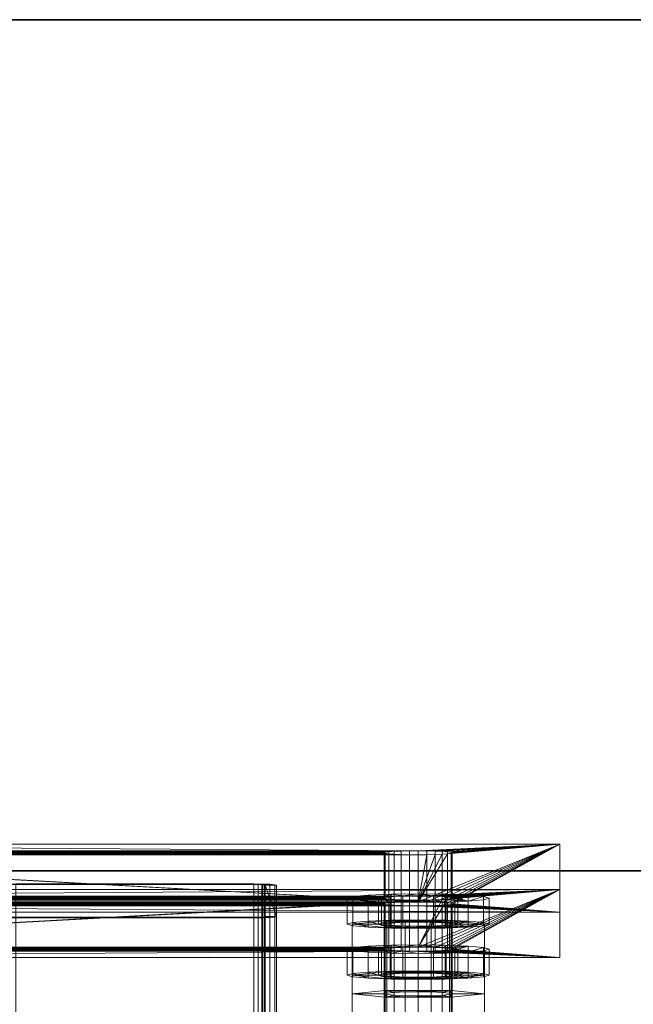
# Model space of a CAD drawing. Extents: x -0.3 to 41.3, y 0 to 17.8.
# Tile 414 of 625: x 22.405 to 22.513, y 11.444 to 11.617. Entities that reach past the tile are written whole.
import ezdxf

# ---------------------------------------------------------------- set-up
doc = ezdxf.new("R2010")
doc.units = 0
doc.header["$MEASUREMENT"] = 0
for name, color, linetype, lineweight in [('ANILHAS', 135, 'Continuous', 0), ('PLACAS_DE_BASE', 144, 'Continuous', 0), ('PORCAS', 157, 'Continuous', 0), ('VIGA_METALICA', 106, 'Continuous', 0)]:
    doc.layers.add(name, color=color, linetype=linetype, lineweight=lineweight)
doc.layers.add('V105', color=7, linetype='Continuous')
doc.layers.add('V206', color=7, linetype='Continuous')

msp = doc.modelspace()

# ---------------------------------------------------------------- linework, layer by layer
at = {"layer": 'V105', "color": 252, "true_color": 0x838383}
for points, invisible_edges in [([(24.7914, 11.61714, 196.55001), (19.03717, 11.61714, 196.55001), (19.03717, 11.46714, 196.55001)], 12), ([(24.7914, 11.61714, 196.00001), (19.03717, 11.61714, 196.00001), (19.03717, 11.46714, 196.00001)], 12), ([(24.7914, 11.61714, 196.55001), (19.03717, 11.46714, 196.55001), (24.7914, 11.46714, 196.55001)], 9), ([(24.7914, 11.61714, 196.00001), (19.03717, 11.46714, 196.00001), (24.7914, 11.46714, 196.00001)], 9)]:
    msp.add_3dface(points, dxfattribs=dict(at, invisible_edges=invisible_edges))
for points in [[(24.7914, 11.61714, 196.55001), (19.03717, 11.61714, 196.55001), (19.03717, 11.61714, 196.00001), (24.7914, 11.61714, 196.00001)], [(19.03717, 11.46714, 196.55001), (24.7914, 11.46714, 196.55001), (24.7914, 11.46714, 196.00001), (19.03717, 11.46714, 196.00001)]]:
    msp.add_3dface(points, dxfattribs=at)
at = {"layer": 'V206', "color": 252, "true_color": 0x838383}
for points, invisible_edges in [([(24.7914, 11.61714, 199.8), (19.03717, 11.61714, 199.8), (19.03717, 11.46714, 199.8)], 12), ([(24.7914, 11.61714, 199.1), (19.03717, 11.61714, 199.1), (19.03717, 11.46714, 199.1)], 12), ([(24.7914, 11.61714, 199.8), (19.03717, 11.46714, 199.8), (24.7914, 11.46714, 199.8)], 9), ([(24.7914, 11.61714, 199.1), (19.03717, 11.46714, 199.1), (24.7914, 11.46714, 199.1)], 9)]:
    msp.add_3dface(points, dxfattribs=dict(at, invisible_edges=invisible_edges))
for points in [[(24.7914, 11.61714, 199.8), (19.03717, 11.61714, 199.8), (19.03717, 11.61714, 199.1), (24.7914, 11.61714, 199.1)], [(19.03717, 11.46714, 199.8), (24.7914, 11.46714, 199.8), (24.7914, 11.46714, 199.1), (19.03717, 11.46714, 199.1)]]:
    msp.add_3dface(points, dxfattribs=at)

# ---------------------------------------------------------------- meshes
at = {"layer": 'ANILHAS'}
mesh = msp.add_polyface(dxfattribs=at)
corners = [(22.46295, 11.45772, 199.43282), (22.46295, 11.46232, 199.43254), (22.4639, 11.45744, 199.42804), (22.4639, 11.45801, 199.43759), (22.4639, 11.46203, 199.42777), (22.4639, 11.4626, 199.43731), (22.46661, 11.45719, 199.42399), (22.46661, 11.45825, 199.44164), (22.46661, 11.46179, 199.42372), (22.46661, 11.46285, 199.44136), (22.46845, 11.45772, 199.43282), (22.46845, 11.46232, 199.43254), (22.46898, 11.45756, 199.43014), (22.46898, 11.45789, 199.43549), (22.46898, 11.46216, 199.42986), (22.46898, 11.46248, 199.43522), (22.4705, 11.45743, 199.42787), (22.4705, 11.45802, 199.43776), (22.4705, 11.46202, 199.4276), (22.4705, 11.46261, 199.43748), (22.47067, 11.45703, 199.42129), (22.47067, 11.45842, 199.44435), (22.47067, 11.46162, 199.42101), (22.47067, 11.46301, 199.44407), (22.47277, 11.45734, 199.42636), (22.47277, 11.45811, 199.43927), (22.47277, 11.46193, 199.42608), (22.47277, 11.4627, 199.439), (22.47545, 11.45697, 199.42034), (22.47545, 11.4573, 199.42583), (22.47545, 11.45814, 199.4398), (22.47545, 11.45847, 199.44529), (22.47545, 11.46157, 199.42006), (22.47545, 11.4619, 199.42555), (22.47545, 11.46274, 199.43953), (22.47545, 11.46307, 199.44502), (22.47813, 11.45734, 199.42636), (22.47813, 11.45811, 199.43927), (22.47813, 11.46193, 199.42608), (22.47813, 11.4627, 199.439), (22.48023, 11.45703, 199.42129), (22.48023, 11.45842, 199.44435), (22.48023, 11.46162, 199.42101), (22.48023, 11.46301, 199.44407), (22.4804, 11.45743, 199.42787), (22.4804, 11.45802, 199.43776), (22.4804, 11.46202, 199.4276), (22.4804, 11.46261, 199.43748), (22.48192, 11.45756, 199.43014), (22.48192, 11.45789, 199.43549), (22.48192, 11.46216, 199.42986), (22.48192, 11.46248, 199.43522), (22.48245, 11.45772, 199.43282), (22.48245, 11.46232, 199.43254), (22.48429, 11.45719, 199.42399), (22.48429, 11.45825, 199.44164), (22.48429, 11.46179, 199.42372), (22.48429, 11.46285, 199.44136), (22.487, 11.45744, 199.42804), (22.487, 11.45801, 199.43759), (22.487, 11.46203, 199.42777), (22.487, 11.4626, 199.43731), (22.48795, 11.45772, 199.43282), (22.48795, 11.46232, 199.43254)]
mesh.append_faces([[corners[k] for k in face] for face in [(63, 61, 59, 62), (61, 57, 55, 59), (57, 43, 41, 55), (43, 35, 31, 41), (35, 23, 21, 31), (23, 9, 7, 21), (9, 5, 3, 7), (5, 1, 0, 3), (1, 4, 2, 0), (4, 8, 6, 2), (8, 22, 20, 6), (22, 32, 28, 20), (32, 42, 40, 28), (42, 56, 54, 40), (56, 60, 58, 54), (60, 63, 62, 58), (53, 50, 48, 52), (50, 46, 44, 48), (46, 38, 36, 44), (38, 33, 29, 36), (33, 26, 24, 29), (26, 18, 16, 24), (18, 14, 12, 16), (14, 11, 10, 12), (11, 15, 13, 10), (15, 19, 17, 13), (19, 27, 25, 17), (27, 34, 30, 25), (34, 39, 37, 30), (39, 47, 45, 37), (47, 51, 49, 45), (51, 53, 52, 49)]])
mesh.append_faces([[corners[k] for k in face] for face in [(5, 4, 1), (60, 61, 63), (2, 3, 0), (59, 58, 62)]], dxfattribs={"vtx0": -1})
mesh.append_faces([[corners[k] for k in face] for face in [(23, 11, 9), (11, 23, 15), (15, 23, 19), (19, 23, 27), (27, 35, 34), (34, 35, 39), (39, 43, 47), (47, 57, 51), (51, 57, 53), (4, 5, 8), (8, 9, 22), (22, 26, 32), (32, 33, 42), (42, 46, 56), (56, 61, 60), (3, 6, 7), (10, 20, 12), (12, 20, 16), (16, 20, 24), (24, 28, 29), (29, 40, 36), (36, 40, 44), (44, 54, 48), (48, 54, 52), (55, 54, 59), (21, 25, 31), (31, 37, 41), (41, 45, 55)]], dxfattribs={"vtx0": -1, "vtx1": -1})
mesh.append_faces([[corners[k] for k in face] for face in [(22, 9, 11), (56, 53, 57), (7, 20, 10), (52, 54, 55)]], dxfattribs={"vtx0": -1, "vtx1": -1, "vtx2": -1})
mesh.append_faces([[corners[k] for k in face] for face in [(27, 23, 35), (39, 35, 43), (47, 43, 57), (8, 5, 9), (22, 11, 14), (22, 14, 18), (22, 18, 26), (32, 26, 33), (42, 33, 38), (42, 38, 46), (56, 46, 50), (56, 50, 53), (56, 57, 61), (3, 2, 6), (7, 6, 20), (24, 20, 28), (29, 28, 40), (44, 40, 54), (59, 54, 58), (10, 21, 7), (21, 10, 13), (21, 13, 17), (21, 17, 25), (31, 25, 30), (31, 30, 37), (41, 37, 45), (55, 45, 49), (55, 49, 52)]], dxfattribs={"vtx0": -1, "vtx2": -1})
mesh = msp.add_polyface(dxfattribs=at)
corners = [(22.46295, 11.44873, 199.28309), (22.46295, 11.45332, 199.28281), (22.4639, 11.44844, 199.27831), (22.4639, 11.44901, 199.28786), (22.4639, 11.45303, 199.27804), (22.4639, 11.45361, 199.28758), (22.46661, 11.4482, 199.27426), (22.46661, 11.44926, 199.29191), (22.46661, 11.45279, 199.27399), (22.46661, 11.45385, 199.29163), (22.46845, 11.44873, 199.28309), (22.46845, 11.45332, 199.28281), (22.46898, 11.44857, 199.28041), (22.46898, 11.44889, 199.28576), (22.46898, 11.45316, 199.28013), (22.46898, 11.45348, 199.28549), (22.4705, 11.44843, 199.27814), (22.4705, 11.44902, 199.28803), (22.4705, 11.45302, 199.27787), (22.4705, 11.45362, 199.28775), (22.47067, 11.44804, 199.27156), (22.47067, 11.44942, 199.29462), (22.47067, 11.45263, 199.27128), (22.47067, 11.45401, 199.29434), (22.47277, 11.44834, 199.27663), (22.47277, 11.44912, 199.28954), (22.47277, 11.45293, 199.27635), (22.47277, 11.45371, 199.28927), (22.47545, 11.44798, 199.27061), (22.47545, 11.44831, 199.2761), (22.47545, 11.44915, 199.29007), (22.47545, 11.44948, 199.29556), (22.47545, 11.45257, 199.27033), (22.47545, 11.4529, 199.27582), (22.47545, 11.45374, 199.2898), (22.47545, 11.45407, 199.29529), (22.47813, 11.44834, 199.27663), (22.47813, 11.44912, 199.28954), (22.47813, 11.45293, 199.27635), (22.47813, 11.45371, 199.28927), (22.48023, 11.44804, 199.27156), (22.48023, 11.44942, 199.29462), (22.48023, 11.45263, 199.27128), (22.48023, 11.45401, 199.29434), (22.4804, 11.44843, 199.27814), (22.4804, 11.44902, 199.28803), (22.4804, 11.45302, 199.27787), (22.4804, 11.45362, 199.28775), (22.48192, 11.44857, 199.28041), (22.48192, 11.44889, 199.28576), (22.48192, 11.45316, 199.28013), (22.48192, 11.45348, 199.28549), (22.48245, 11.44873, 199.28309), (22.48245, 11.45332, 199.28281), (22.48429, 11.4482, 199.27426), (22.48429, 11.44926, 199.29191), (22.48429, 11.45279, 199.27399), (22.48429, 11.45385, 199.29163), (22.487, 11.44844, 199.27831), (22.487, 11.44901, 199.28786), (22.487, 11.45303, 199.27804), (22.487, 11.45361, 199.28758), (22.48795, 11.44873, 199.28309), (22.48795, 11.45332, 199.28281)]
mesh.append_faces([[corners[k] for k in face] for face in [(63, 61, 59, 62), (61, 57, 55, 59), (57, 43, 41, 55), (43, 35, 31, 41), (35, 23, 21, 31), (23, 9, 7, 21), (9, 5, 3, 7), (5, 1, 0, 3), (1, 4, 2, 0), (4, 8, 6, 2), (8, 22, 20, 6), (22, 32, 28, 20), (32, 42, 40, 28), (42, 56, 54, 40), (56, 60, 58, 54), (60, 63, 62, 58), (53, 50, 48, 52), (50, 46, 44, 48), (46, 38, 36, 44), (38, 33, 29, 36), (33, 26, 24, 29), (26, 18, 16, 24), (18, 14, 12, 16), (14, 11, 10, 12), (11, 15, 13, 10), (15, 19, 17, 13), (19, 27, 25, 17), (27, 34, 30, 25), (34, 39, 37, 30), (39, 47, 45, 37), (47, 51, 49, 45), (51, 53, 52, 49)]])
mesh.append_faces([[corners[k] for k in face] for face in [(5, 4, 1), (60, 61, 63), (2, 3, 0), (59, 58, 62)]], dxfattribs={"vtx0": -1})
mesh.append_faces([[corners[k] for k in face] for face in [(23, 11, 9), (11, 23, 15), (15, 23, 19), (19, 23, 27), (27, 35, 34), (34, 35, 39), (39, 43, 47), (47, 57, 51), (51, 57, 53), (4, 5, 8), (8, 9, 22), (22, 26, 32), (32, 33, 42), (42, 46, 56), (56, 61, 60), (3, 6, 7), (10, 20, 12), (12, 20, 16), (16, 20, 24), (24, 28, 29), (29, 40, 36), (36, 40, 44), (44, 54, 48), (48, 54, 52), (55, 54, 59), (21, 25, 31), (31, 37, 41), (41, 45, 55)]], dxfattribs={"vtx0": -1, "vtx1": -1})
mesh.append_faces([[corners[k] for k in face] for face in [(22, 9, 11), (56, 53, 57), (7, 20, 10), (52, 54, 55)]], dxfattribs={"vtx0": -1, "vtx1": -1, "vtx2": -1})
mesh.append_faces([[corners[k] for k in face] for face in [(27, 23, 35), (39, 35, 43), (47, 43, 57), (8, 5, 9), (22, 11, 14), (22, 14, 18), (22, 18, 26), (32, 26, 33), (42, 33, 38), (42, 38, 46), (56, 46, 50), (56, 50, 53), (56, 57, 61), (3, 2, 6), (7, 6, 20), (24, 20, 28), (29, 28, 40), (44, 40, 54), (59, 54, 58), (10, 21, 7), (21, 10, 13), (21, 13, 17), (21, 17, 25), (31, 25, 30), (31, 30, 37), (41, 37, 45), (55, 45, 49), (55, 49, 52)]], dxfattribs={"vtx0": -1, "vtx2": -1})
at = {"layer": 'PLACAS_DE_BASE'}
mesh = msp.add_polyface(dxfattribs=at)
corners = [(22.30045, 11.45981, 199.25738), (22.32545, 11.46095, 199.27635), (22.50045, 11.45981, 199.25738), (22.32545, 11.46167, 199.28832), (22.32121, 11.47005, 199.42783), (22.47545, 11.46167, 199.28832), (22.32245, 11.46999, 199.42688), (22.3239, 11.46995, 199.42628), (22.32545, 11.46994, 199.42608), (22.32545, 11.47066, 199.43805), (22.30045, 11.4718, 199.45702), (22.47545, 11.47066, 199.43805), (22.327, 11.46995, 199.42628), (22.47545, 11.46994, 199.42608), (22.47245, 11.47061, 199.43725), (22.32845, 11.47061, 199.43725), (22.327, 11.47065, 199.43785), (22.4739, 11.47065, 199.43785), (22.327, 11.46096, 199.27655), (22.47545, 11.46095, 199.27635), (22.47245, 11.46162, 199.28752), (22.32845, 11.46162, 199.28752), (22.327, 11.46165, 199.28812), (22.4739, 11.46165, 199.28812), (22.32545, 11.45296, 199.27683), (22.30045, 11.45182, 199.25786), (22.47545, 11.45296, 199.27683), (22.32545, 11.46196, 199.42656), (22.32545, 11.45368, 199.2888), (22.47545, 11.46196, 199.42656), (22.30045, 11.46382, 199.4575), (22.32545, 11.46268, 199.43853), (22.50045, 11.46382, 199.4575), (22.4739, 11.46197, 199.42676), (22.327, 11.46197, 199.42676), (22.327, 11.46266, 199.43833), (22.47545, 11.46268, 199.43853), (22.4739, 11.45297, 199.27703), (22.327, 11.45297, 199.27703), (22.327, 11.45367, 199.2886), (22.47545, 11.45368, 199.2888), (22.33145, 11.46131, 199.28234), (22.33125, 11.46121, 199.28079), (22.33125, 11.45323, 199.28126), (22.33145, 11.45332, 199.28281), (22.33065, 11.46113, 199.27934), (22.33065, 11.45314, 199.27982), (22.32969, 11.46105, 199.2781), (22.32969, 11.45307, 199.27858), (22.32845, 11.46099, 199.27715), (22.32845, 11.45301, 199.27763), (22.32845, 11.45363, 199.288), (22.32969, 11.46156, 199.28657), (22.32969, 11.45357, 199.28705), (22.33065, 11.46149, 199.28533), (22.33065, 11.4535, 199.28581), (22.33125, 11.4614, 199.28389), (22.33125, 11.45341, 199.28437), (22.33145, 11.4703, 199.43207), (22.33125, 11.47021, 199.43051), (22.33125, 11.46222, 199.43099), (22.33145, 11.46232, 199.43254), (22.33065, 11.47012, 199.42907), (22.33065, 11.46214, 199.42955), (22.32969, 11.47005, 199.42783), (22.32969, 11.46206, 199.42831), (22.32845, 11.46999, 199.42688), (22.32845, 11.462, 199.42736), (22.32845, 11.46263, 199.43773), (22.32969, 11.47056, 199.4363), (22.32969, 11.46257, 199.43678), (22.33065, 11.47048, 199.43506), (22.33065, 11.4625, 199.43554), (22.33125, 11.4704, 199.43362), (22.33125, 11.46241, 199.4341)]
mesh.append_faces([[corners[k] for k in face] for face in [(41, 42, 43, 44), (42, 45, 46, 43), (45, 47, 48, 46), (47, 49, 50, 48), (49, 18, 38, 50), (22, 21, 51, 39), (21, 52, 53, 51), (52, 54, 55, 53), (54, 56, 57, 55), (56, 41, 44, 57), (58, 59, 60, 61), (59, 62, 63, 60), (62, 64, 65, 63), (64, 66, 67, 65), (66, 12, 34, 67), (16, 15, 68, 35), (15, 69, 70, 68), (69, 71, 72, 70), (71, 73, 74, 72), (73, 58, 61, 74)]])
mesh.append_faces([[corners[k] for k in face] for face in [(0, 1, 2), (12, 13, 8), (18, 19, 1), (30, 31, 32), (27, 33, 34), (35, 36, 31), (24, 37, 38), (39, 40, 28)]], dxfattribs={"vtx0": -1, "vtx1": -1})
mesh.append_faces([[corners[k] for k in face] for face in [(3, 4, 5), (9, 10, 11), (24, 25, 26), (27, 28, 29)]], dxfattribs={"vtx0": -1, "vtx1": -1, "vtx2": -1})
mesh.append_faces([[corners[k] for k in face] for face in [(5, 4, 6), (5, 6, 7), (5, 7, 8), (14, 15, 16), (17, 16, 9), (20, 21, 22), (23, 22, 3)]], dxfattribs={"vtx0": -1, "vtx2": -1})
mesh = msp.add_polyface(dxfattribs=at)
corners = [(22.47245, 11.46999, 199.42688), (22.32969, 11.47005, 199.42783), (22.47121, 11.47005, 199.42783), (22.33065, 11.47012, 199.42907), (22.47025, 11.47012, 199.42907), (22.33125, 11.47021, 199.43051), (22.46965, 11.47021, 199.43051), (22.33145, 11.4703, 199.43207), (22.46945, 11.4703, 199.43207), (22.33125, 11.4704, 199.43362), (22.46965, 11.4704, 199.43362), (22.33065, 11.47048, 199.43506), (22.47025, 11.47048, 199.43506), (22.32969, 11.47056, 199.4363), (22.47121, 11.47056, 199.4363), (22.32845, 11.47061, 199.43725), (22.47245, 11.47061, 199.43725), (22.327, 11.47065, 199.43785), (22.4739, 11.47065, 199.43785), (22.32545, 11.47066, 199.43805), (22.47545, 11.47066, 199.43805), (22.47245, 11.46099, 199.27715), (22.32969, 11.46105, 199.2781), (22.47121, 11.46105, 199.2781), (22.33065, 11.46113, 199.27934), (22.47025, 11.46113, 199.27934), (22.33125, 11.46121, 199.28079), (22.46965, 11.46121, 199.28079), (22.33145, 11.46131, 199.28234), (22.46945, 11.46131, 199.28234), (22.33125, 11.4614, 199.28389), (22.46965, 11.4614, 199.28389), (22.33065, 11.46149, 199.28533), (22.47025, 11.46149, 199.28533), (22.32969, 11.46156, 199.28657), (22.47121, 11.46156, 199.28657), (22.32845, 11.46162, 199.28752), (22.47245, 11.46162, 199.28752), (22.327, 11.46165, 199.28812), (22.4739, 11.46165, 199.28812), (22.32545, 11.46167, 199.28832), (22.47545, 11.46167, 199.28832), (22.327, 11.46197, 199.42676), (22.4739, 11.46197, 199.42676), (22.47245, 11.462, 199.42736), (22.32845, 11.462, 199.42736), (22.47121, 11.46206, 199.42831), (22.32969, 11.46206, 199.42831), (22.47025, 11.46214, 199.42955), (22.33065, 11.46214, 199.42955), (22.46965, 11.46222, 199.43099), (22.33125, 11.46222, 199.43099), (22.46945, 11.46232, 199.43254), (22.33145, 11.46232, 199.43254), (22.46965, 11.46241, 199.4341), (22.33125, 11.46241, 199.4341), (22.47025, 11.4625, 199.43554), (22.33065, 11.4625, 199.43554), (22.47121, 11.46257, 199.43678), (22.32969, 11.46257, 199.43678), (22.47245, 11.46263, 199.43773), (22.327, 11.45297, 199.27703), (22.4739, 11.45297, 199.27703), (22.47245, 11.45301, 199.27763), (22.32845, 11.45301, 199.27763), (22.47121, 11.45307, 199.27858), (22.32969, 11.45307, 199.27858), (22.47025, 11.45314, 199.27982), (22.33065, 11.45314, 199.27982), (22.46965, 11.45323, 199.28126), (22.33125, 11.45323, 199.28126), (22.46945, 11.45332, 199.28281), (22.33145, 11.45332, 199.28281), (22.46965, 11.45341, 199.28437), (22.33125, 11.45341, 199.28437), (22.47025, 11.4535, 199.28581), (22.33065, 11.4535, 199.28581), (22.47121, 11.45357, 199.28705), (22.32969, 11.45357, 199.28705), (22.47245, 11.45363, 199.288), (22.50045, 11.4718, 199.45702), (22.30045, 11.4718, 199.45702), (22.30045, 11.46382, 199.4575), (22.50045, 11.46382, 199.4575)]
mesh.append_faces([[corners[k] for k in face] for face in [(80, 81, 82, 83)]])
mesh.append_faces([[corners[k] for k in face] for face in [(0, 1, 2), (2, 3, 4), (4, 5, 6), (6, 7, 8), (8, 9, 10), (10, 11, 12), (12, 13, 14), (14, 15, 16), (16, 17, 18), (18, 19, 20), (21, 22, 23), (23, 24, 25), (25, 26, 27), (27, 28, 29), (29, 30, 31), (31, 32, 33), (33, 34, 35), (35, 36, 37), (37, 38, 39), (39, 40, 41)]], dxfattribs={"vtx0": -1, "vtx1": -1})
mesh.append_faces([[corners[k] for k in face] for face in [(42, 43, 44), (45, 44, 46), (47, 46, 48), (49, 48, 50), (51, 50, 52), (53, 52, 54), (55, 54, 56), (57, 56, 58), (59, 58, 60), (61, 62, 63), (64, 63, 65), (66, 65, 67), (68, 67, 69), (70, 69, 71), (72, 71, 73), (74, 73, 75), (76, 75, 77), (78, 77, 79)]], dxfattribs={"vtx0": -1, "vtx2": -1})
mesh = msp.add_polyface(dxfattribs=at)
corners = [(22.47545, 11.46095, 199.27635), (22.50045, 11.45981, 199.25738), (22.32545, 11.46095, 199.27635), (22.47545, 11.46994, 199.42608), (22.47545, 11.46167, 199.28832), (22.32545, 11.46994, 199.42608), (22.50045, 11.4718, 199.45702), (22.47545, 11.47066, 199.43805), (22.30045, 11.4718, 199.45702), (22.327, 11.46995, 199.42628), (22.4739, 11.46995, 199.42628), (22.32845, 11.46999, 199.42688), (22.47245, 11.46999, 199.42688), (22.327, 11.46096, 199.27655), (22.4739, 11.46096, 199.27655), (22.32845, 11.46099, 199.27715), (22.47245, 11.46099, 199.27715), (22.50045, 11.45182, 199.25786), (22.47545, 11.45296, 199.27683), (22.30045, 11.45182, 199.25786), (22.47545, 11.45368, 199.2888), (22.47969, 11.46206, 199.42831), (22.32545, 11.45368, 199.2888), (22.47845, 11.462, 199.42736), (22.477, 11.46197, 199.42676), (22.47545, 11.46196, 199.42656), (22.47545, 11.46268, 199.43853), (22.50045, 11.46382, 199.4575), (22.32545, 11.46268, 199.43853), (22.4739, 11.46197, 199.42676), (22.32545, 11.46196, 199.42656), (22.32845, 11.46263, 199.43773), (22.47245, 11.46263, 199.43773), (22.4739, 11.46266, 199.43833), (22.327, 11.46266, 199.43833), (22.4739, 11.45297, 199.27703), (22.32545, 11.45296, 199.27683), (22.32845, 11.45363, 199.288), (22.47245, 11.45363, 199.288), (22.4739, 11.45367, 199.2886), (22.327, 11.45367, 199.2886), (22.47245, 11.45301, 199.27763), (22.47121, 11.46105, 199.2781), (22.47121, 11.45307, 199.27858), (22.47025, 11.46113, 199.27934), (22.47025, 11.45314, 199.27982), (22.46965, 11.46121, 199.28079), (22.46965, 11.45323, 199.28126), (22.46945, 11.46131, 199.28234), (22.46945, 11.45332, 199.28281), (22.46965, 11.4614, 199.28389), (22.46965, 11.45341, 199.28437), (22.47025, 11.46149, 199.28533), (22.47025, 11.4535, 199.28581), (22.47121, 11.46156, 199.28657), (22.47121, 11.45357, 199.28705), (22.47245, 11.46162, 199.28752), (22.4739, 11.46165, 199.28812), (22.47245, 11.462, 199.42736), (22.47121, 11.47005, 199.42783), (22.47121, 11.46206, 199.42831), (22.47025, 11.47012, 199.42907), (22.47025, 11.46214, 199.42955), (22.46965, 11.47021, 199.43051), (22.46965, 11.46222, 199.43099), (22.46945, 11.4703, 199.43207), (22.46945, 11.46232, 199.43254), (22.46965, 11.4704, 199.43362), (22.46965, 11.46241, 199.4341), (22.47025, 11.47048, 199.43506), (22.47025, 11.4625, 199.43554), (22.47121, 11.47056, 199.4363), (22.47121, 11.46257, 199.43678), (22.47245, 11.47061, 199.43725), (22.4739, 11.47065, 199.43785)]
mesh.append_faces([[corners[k] for k in face] for face in [(14, 16, 41, 35), (16, 42, 43, 41), (42, 44, 45, 43), (44, 46, 47, 45), (46, 48, 49, 47), (48, 50, 51, 49), (50, 52, 53, 51), (52, 54, 55, 53), (54, 56, 38, 55), (56, 57, 39, 38), (10, 12, 58, 29), (12, 59, 60, 58), (59, 61, 62, 60), (61, 63, 64, 62), (63, 65, 66, 64), (65, 67, 68, 66), (67, 69, 70, 68), (69, 71, 72, 70), (71, 73, 32, 72), (73, 74, 33, 32)]])
mesh.append_faces([[corners[k] for k in face] for face in [(6, 7, 8), (3, 9, 10), (10, 11, 12), (0, 13, 14), (14, 15, 16), (17, 18, 19), (29, 30, 25), (35, 36, 18)]], dxfattribs={"vtx0": -1, "vtx1": -1})
mesh.append_faces([[corners[k] for k in face] for face in [(0, 1, 2), (3, 4, 5), (20, 21, 22), (26, 27, 28)]], dxfattribs={"vtx0": -1, "vtx1": -1, "vtx2": -1})
mesh.append_faces([[corners[k] for k in face] for face in [(22, 21, 23), (22, 23, 24), (22, 24, 25), (31, 32, 33), (34, 33, 26), (37, 38, 39), (40, 39, 20)]], dxfattribs={"vtx0": -1, "vtx2": -1})
mesh = msp.add_polyface(dxfattribs=at)
corners = [(22.477, 11.46096, 199.27655), (22.50045, 11.45981, 199.25738), (22.47545, 11.46095, 199.27635), (22.50045, 11.4718, 199.45702), (22.477, 11.46165, 199.28812), (22.47545, 11.46167, 199.28832), (22.48065, 11.47012, 199.42907), (22.47969, 11.47005, 199.42783), (22.47845, 11.46999, 199.42688), (22.477, 11.46995, 199.42628), (22.47545, 11.46994, 199.42608), (22.477, 11.47065, 199.43785), (22.47545, 11.47066, 199.43805), (22.47545, 11.45296, 199.27683), (22.50045, 11.45182, 199.25786), (22.477, 11.45297, 199.27703), (22.477, 11.45367, 199.2886), (22.50045, 11.46382, 199.4575), (22.47545, 11.45368, 199.2888), (22.48065, 11.46214, 199.42955), (22.47969, 11.46206, 199.42831), (22.477, 11.46266, 199.43833), (22.47545, 11.46268, 199.43853), (22.48145, 11.46131, 199.28234), (22.48125, 11.46121, 199.28079), (22.48125, 11.45323, 199.28126), (22.48145, 11.45332, 199.28281), (22.48065, 11.46113, 199.27934), (22.48065, 11.45314, 199.27982), (22.47969, 11.46105, 199.2781), (22.47969, 11.45307, 199.27858), (22.47845, 11.46099, 199.27715), (22.47845, 11.45301, 199.27763), (22.4739, 11.46096, 199.27655), (22.4739, 11.45297, 199.27703), (22.4739, 11.46165, 199.28812), (22.4739, 11.45367, 199.2886), (22.47845, 11.46162, 199.28752), (22.47845, 11.45363, 199.288), (22.47969, 11.46156, 199.28657), (22.47969, 11.45357, 199.28705), (22.48065, 11.46149, 199.28533), (22.48065, 11.4535, 199.28581), (22.48125, 11.4614, 199.28389), (22.48125, 11.45341, 199.28437), (22.48145, 11.4703, 199.43207), (22.48125, 11.47021, 199.43051), (22.48125, 11.46222, 199.43099), (22.48145, 11.46232, 199.43254), (22.47845, 11.462, 199.42736), (22.477, 11.46197, 199.42676), (22.47545, 11.46196, 199.42656), (22.4739, 11.46995, 199.42628), (22.4739, 11.46197, 199.42676), (22.4739, 11.47065, 199.43785), (22.4739, 11.46266, 199.43833), (22.47845, 11.47061, 199.43725), (22.47845, 11.46263, 199.43773), (22.47969, 11.47056, 199.4363), (22.47969, 11.46257, 199.43678), (22.48065, 11.47048, 199.43506), (22.48065, 11.4625, 199.43554), (22.48125, 11.4704, 199.43362), (22.48125, 11.46241, 199.4341)]
mesh.append_faces([[corners[k] for k in face] for face in [(23, 24, 25, 26), (24, 27, 28, 25), (27, 29, 30, 28), (29, 31, 32, 30), (31, 0, 15, 32), (0, 2, 13, 15), (2, 33, 34, 13), (35, 5, 18, 36), (5, 4, 16, 18), (4, 37, 38, 16), (37, 39, 40, 38), (39, 41, 42, 40), (41, 43, 44, 42), (43, 23, 26, 44), (45, 46, 47, 48), (46, 6, 19, 47), (6, 7, 20, 19), (7, 8, 49, 20), (8, 9, 50, 49), (9, 10, 51, 50), (10, 52, 53, 51), (54, 12, 22, 55), (12, 11, 21, 22), (11, 56, 57, 21), (56, 58, 59, 57), (58, 60, 61, 59), (60, 62, 63, 61), (62, 45, 48, 63)]])
mesh.append_faces([[corners[k] for k in face] for face in [(0, 1, 2), (6, 5, 7), (7, 5, 8), (8, 5, 9), (9, 5, 10), (13, 14, 15), (16, 17, 18), (21, 17, 22)]], dxfattribs={"vtx0": -1, "vtx1": -1})
mesh.append_faces([[corners[k] for k in face] for face in [(3, 4, 5), (3, 11, 12), (18, 19, 20)]], dxfattribs={"vtx0": -1, "vtx2": -1})
mesh = msp.add_polyface(dxfattribs=at)
corners = [(22.50045, 11.45981, 199.25738), (22.48145, 11.46131, 199.28234), (22.50045, 11.4718, 199.45702), (22.48125, 11.46121, 199.28079), (22.48065, 11.46113, 199.27934), (22.47969, 11.46105, 199.2781), (22.47845, 11.46099, 199.27715), (22.477, 11.46096, 199.27655), (22.48125, 11.4614, 199.28389), (22.48065, 11.46149, 199.28533), (22.47969, 11.46156, 199.28657), (22.47845, 11.46162, 199.28752), (22.477, 11.46165, 199.28812), (22.47545, 11.46167, 199.28832), (22.48065, 11.47012, 199.42907), (22.48125, 11.47021, 199.43051), (22.48145, 11.4703, 199.43207), (22.48125, 11.4704, 199.43362), (22.48065, 11.47048, 199.43506), (22.47969, 11.47056, 199.4363), (22.47845, 11.47061, 199.43725), (22.477, 11.47065, 199.43785), (22.477, 11.45297, 199.27703), (22.50045, 11.45182, 199.25786), (22.47845, 11.45301, 199.27763), (22.47969, 11.45307, 199.27858), (22.48065, 11.45314, 199.27982), (22.48125, 11.45323, 199.28126), (22.48145, 11.45332, 199.28281), (22.50045, 11.46382, 199.4575), (22.48125, 11.45341, 199.28437), (22.48065, 11.4535, 199.28581), (22.47969, 11.45357, 199.28705), (22.47845, 11.45363, 199.288), (22.477, 11.45367, 199.2886), (22.47545, 11.45368, 199.2888), (22.48065, 11.46214, 199.42955), (22.48125, 11.46222, 199.43099), (22.48145, 11.46232, 199.43254), (22.48125, 11.46241, 199.4341), (22.48065, 11.4625, 199.43554), (22.47969, 11.46257, 199.43678), (22.47845, 11.46263, 199.43773), (22.477, 11.46266, 199.43833)]
mesh.append_faces([[corners[k] for k in face] for face in [(0, 2, 29, 23)]])
mesh.append_faces([[corners[k] for k in face] for face in [(0, 1, 2), (1, 0, 3), (3, 0, 4), (4, 0, 5), (5, 0, 6), (6, 0, 7), (22, 23, 24), (24, 23, 25), (25, 23, 26), (26, 23, 27), (27, 23, 28), (28, 29, 30), (30, 29, 31), (31, 29, 32), (32, 29, 33), (33, 29, 34), (36, 29, 37), (37, 29, 38), (38, 29, 39), (39, 29, 40), (40, 29, 41), (41, 29, 42), (42, 29, 43)]], dxfattribs={"vtx0": -1, "vtx1": -1})
mesh.append_faces([[corners[k] for k in face] for face in [(2, 13, 14), (35, 29, 36)]], dxfattribs={"vtx0": -1, "vtx1": -1, "vtx2": -1})
mesh.append_faces([[corners[k] for k in face] for face in [(2, 1, 8), (2, 8, 9), (2, 9, 10), (2, 10, 11), (2, 11, 12), (2, 14, 15), (2, 15, 16), (2, 16, 17), (2, 17, 18), (2, 18, 19), (2, 19, 20), (2, 20, 21), (28, 23, 29)]], dxfattribs={"vtx0": -1, "vtx2": -1})
mesh = msp.add_polyface(dxfattribs=at)
corners = [(22.4739, 11.46995, 199.42628), (22.327, 11.46995, 199.42628), (22.32845, 11.46999, 199.42688), (22.47245, 11.46999, 199.42688), (22.32969, 11.47005, 199.42783), (22.47121, 11.47005, 199.42783), (22.33065, 11.47012, 199.42907), (22.47025, 11.47012, 199.42907), (22.33125, 11.47021, 199.43051), (22.46965, 11.47021, 199.43051), (22.33145, 11.4703, 199.43207), (22.46945, 11.4703, 199.43207), (22.33125, 11.4704, 199.43362), (22.46965, 11.4704, 199.43362), (22.33065, 11.47048, 199.43506), (22.47025, 11.47048, 199.43506), (22.32969, 11.47056, 199.4363), (22.47121, 11.47056, 199.4363), (22.32845, 11.47061, 199.43725), (22.4739, 11.46096, 199.27655), (22.327, 11.46096, 199.27655), (22.32845, 11.46099, 199.27715), (22.47245, 11.46099, 199.27715), (22.32969, 11.46105, 199.2781), (22.47121, 11.46105, 199.2781), (22.33065, 11.46113, 199.27934), (22.47025, 11.46113, 199.27934), (22.33125, 11.46121, 199.28079), (22.46965, 11.46121, 199.28079), (22.33145, 11.46131, 199.28234), (22.46945, 11.46131, 199.28234), (22.33125, 11.4614, 199.28389), (22.46965, 11.4614, 199.28389), (22.33065, 11.46149, 199.28533), (22.47025, 11.46149, 199.28533), (22.32969, 11.46156, 199.28657), (22.47121, 11.46156, 199.28657), (22.32845, 11.46162, 199.28752), (22.327, 11.46197, 199.42676), (22.47245, 11.462, 199.42736), (22.32845, 11.462, 199.42736), (22.47121, 11.46206, 199.42831), (22.32969, 11.46206, 199.42831), (22.47025, 11.46214, 199.42955), (22.33065, 11.46214, 199.42955), (22.46965, 11.46222, 199.43099), (22.33125, 11.46222, 199.43099), (22.46945, 11.46232, 199.43254), (22.33145, 11.46232, 199.43254), (22.46965, 11.46241, 199.4341), (22.33125, 11.46241, 199.4341), (22.47025, 11.4625, 199.43554), (22.33065, 11.4625, 199.43554), (22.47121, 11.46257, 199.43678), (22.32969, 11.46257, 199.43678), (22.47245, 11.46263, 199.43773), (22.32845, 11.46263, 199.43773), (22.4739, 11.46266, 199.43833), (22.327, 11.46266, 199.43833), (22.327, 11.45297, 199.27703), (22.47245, 11.45301, 199.27763), (22.32845, 11.45301, 199.27763), (22.47121, 11.45307, 199.27858), (22.32969, 11.45307, 199.27858), (22.47025, 11.45314, 199.27982), (22.33065, 11.45314, 199.27982), (22.46965, 11.45323, 199.28126), (22.33125, 11.45323, 199.28126), (22.46945, 11.45332, 199.28281), (22.33145, 11.45332, 199.28281), (22.46965, 11.45341, 199.28437), (22.33125, 11.45341, 199.28437), (22.47025, 11.4535, 199.28581), (22.33065, 11.4535, 199.28581), (22.47121, 11.45357, 199.28705), (22.32969, 11.45357, 199.28705), (22.47245, 11.45363, 199.288), (22.32845, 11.45363, 199.288), (22.4739, 11.45367, 199.2886), (22.327, 11.45367, 199.2886), (22.30045, 11.45981, 199.25738), (22.50045, 11.45981, 199.25738), (22.50045, 11.45182, 199.25786), (22.30045, 11.45182, 199.25786)]
mesh.append_faces([[corners[k] for k in face] for face in [(80, 81, 82, 83)]])
mesh.append_faces([[corners[k] for k in face] for face in [(38, 39, 40), (40, 41, 42), (42, 43, 44), (44, 45, 46), (46, 47, 48), (48, 49, 50), (50, 51, 52), (52, 53, 54), (54, 55, 56), (56, 57, 58), (59, 60, 61), (61, 62, 63), (63, 64, 65), (65, 66, 67), (67, 68, 69), (69, 70, 71), (71, 72, 73), (73, 74, 75), (75, 76, 77), (77, 78, 79)]], dxfattribs={"vtx0": -1, "vtx1": -1})
mesh.append_faces([[corners[k] for k in face] for face in [(0, 1, 2), (3, 2, 4), (5, 4, 6), (7, 6, 8), (9, 8, 10), (11, 10, 12), (13, 12, 14), (15, 14, 16), (17, 16, 18), (19, 20, 21), (22, 21, 23), (24, 23, 25), (26, 25, 27), (28, 27, 29), (30, 29, 31), (32, 31, 33), (34, 33, 35), (36, 35, 37)]], dxfattribs={"vtx0": -1, "vtx2": -1})
at = {"layer": 'PORCAS'}
mesh = msp.add_polyface(dxfattribs=at)
corners = [(22.46378, 11.44545, 199.43355), (22.46378, 11.45772, 199.43282), (22.46945, 11.44545, 199.43355), (22.46945, 11.45772, 199.43282), (22.46961, 11.44484, 199.42346), (22.46961, 11.44605, 199.44365), (22.46961, 11.45712, 199.42272), (22.46961, 11.45833, 199.44291), (22.46991, 11.44531, 199.43126), (22.46991, 11.44558, 199.43585), (22.46991, 11.45759, 199.43052), (22.46991, 11.45786, 199.43511), (22.47121, 11.44519, 199.42932), (22.47121, 11.4457, 199.43779), (22.47121, 11.45747, 199.42858), (22.47121, 11.45798, 199.43705), (22.47315, 11.44511, 199.42802), (22.47315, 11.44578, 199.43908), (22.47315, 11.45739, 199.42729), (22.47315, 11.45806, 199.43835), (22.47545, 11.44509, 199.42756), (22.47545, 11.44581, 199.43954), (22.47545, 11.45736, 199.42683), (22.47545, 11.45808, 199.4388), (22.47775, 11.44511, 199.42802), (22.47775, 11.44578, 199.43908), (22.47775, 11.45739, 199.42729), (22.47775, 11.45806, 199.43835), (22.47969, 11.44519, 199.42932), (22.47969, 11.4457, 199.43779), (22.47969, 11.45747, 199.42858), (22.47969, 11.45798, 199.43705), (22.48099, 11.44531, 199.43126), (22.48099, 11.44558, 199.43585), (22.48099, 11.45759, 199.43052), (22.48099, 11.45786, 199.43511), (22.48129, 11.44484, 199.42346), (22.48129, 11.44605, 199.44365), (22.48129, 11.45712, 199.42272), (22.48129, 11.45833, 199.44291), (22.48145, 11.44545, 199.43355), (22.48145, 11.45772, 199.43282), (22.48713, 11.44545, 199.43355), (22.48713, 11.45772, 199.43282)]
mesh.append_faces([[corners[k] for k in face] for face in [(43, 39, 37, 42), (39, 7, 5, 37), (7, 1, 0, 5), (1, 6, 4, 0), (6, 38, 36, 4), (38, 43, 42, 36), (41, 34, 32, 40), (34, 30, 28, 32), (30, 26, 24, 28), (26, 22, 20, 24), (22, 18, 16, 20), (18, 14, 12, 16), (14, 10, 8, 12), (10, 3, 2, 8), (3, 11, 9, 2), (11, 15, 13, 9), (15, 19, 17, 13), (19, 23, 21, 17), (23, 27, 25, 21), (27, 31, 29, 25), (31, 35, 33, 29), (35, 41, 40, 33)]])
mesh.append_faces([[corners[k] for k in face] for face in [(7, 3, 1), (3, 7, 11), (11, 7, 15), (15, 7, 19), (19, 39, 23), (23, 39, 27), (27, 39, 31), (31, 39, 35), (35, 39, 41), (6, 18, 38), (38, 41, 43), (4, 2, 0), (2, 4, 8), (8, 4, 12), (12, 4, 16), (16, 36, 20), (20, 36, 24), (24, 36, 28), (28, 36, 32), (32, 36, 40), (5, 17, 37), (37, 40, 42)]], dxfattribs={"vtx0": -1, "vtx1": -1})
mesh.append_faces([[corners[k] for k in face] for face in [(19, 7, 39), (41, 39, 43), (3, 6, 1), (6, 3, 10), (6, 10, 14), (6, 14, 18), (38, 18, 22), (38, 22, 26), (38, 26, 30), (38, 30, 34), (38, 34, 41), (16, 4, 36), (40, 36, 42), (2, 5, 0), (5, 2, 9), (5, 9, 13), (5, 13, 17), (37, 17, 21), (37, 21, 25), (37, 25, 29), (37, 29, 33), (37, 33, 40)]], dxfattribs={"vtx0": -1, "vtx2": -1})
mesh = msp.add_polyface(dxfattribs=at)
corners = [(22.46378, 11.43645, 199.28382), (22.46378, 11.44873, 199.28309), (22.46945, 11.43645, 199.28382), (22.46945, 11.44873, 199.28309), (22.46961, 11.43584, 199.27373), (22.46961, 11.43706, 199.29392), (22.46961, 11.44812, 199.27299), (22.46961, 11.44933, 199.29318), (22.46991, 11.43631, 199.28153), (22.46991, 11.43659, 199.28612), (22.46991, 11.44859, 199.28079), (22.46991, 11.44887, 199.28538), (22.47121, 11.4362, 199.27959), (22.47121, 11.4367, 199.28806), (22.47121, 11.44847, 199.27885), (22.47121, 11.44898, 199.28732), (22.47315, 11.43612, 199.27829), (22.47315, 11.43678, 199.28935), (22.47315, 11.4484, 199.27756), (22.47315, 11.44906, 199.28862), (22.47545, 11.43609, 199.27783), (22.47545, 11.43681, 199.28981), (22.47545, 11.44837, 199.2771), (22.47545, 11.44909, 199.28908), (22.47775, 11.43612, 199.27829), (22.47775, 11.43678, 199.28935), (22.47775, 11.4484, 199.27756), (22.47775, 11.44906, 199.28862), (22.47969, 11.4362, 199.27959), (22.47969, 11.4367, 199.28806), (22.47969, 11.44847, 199.27885), (22.47969, 11.44898, 199.28732), (22.48099, 11.43631, 199.28153), (22.48099, 11.43659, 199.28612), (22.48099, 11.44859, 199.28079), (22.48099, 11.44887, 199.28538), (22.48129, 11.43584, 199.27373), (22.48129, 11.43706, 199.29392), (22.48129, 11.44812, 199.27299), (22.48129, 11.44933, 199.29318), (22.48145, 11.43645, 199.28382), (22.48145, 11.44873, 199.28309), (22.48713, 11.43645, 199.28382), (22.48713, 11.44873, 199.28309)]
mesh.append_faces([[corners[k] for k in face] for face in [(43, 39, 37, 42), (39, 7, 5, 37), (7, 1, 0, 5), (1, 6, 4, 0), (6, 38, 36, 4), (38, 43, 42, 36), (41, 34, 32, 40), (34, 30, 28, 32), (30, 26, 24, 28), (26, 22, 20, 24), (22, 18, 16, 20), (18, 14, 12, 16), (14, 10, 8, 12), (10, 3, 2, 8), (3, 11, 9, 2), (11, 15, 13, 9), (15, 19, 17, 13), (19, 23, 21, 17), (23, 27, 25, 21), (27, 31, 29, 25), (31, 35, 33, 29), (35, 41, 40, 33)]])
mesh.append_faces([[corners[k] for k in face] for face in [(7, 3, 1), (3, 7, 11), (11, 7, 15), (15, 7, 19), (19, 39, 23), (23, 39, 27), (27, 39, 31), (31, 39, 35), (35, 39, 41), (6, 18, 38), (38, 41, 43), (4, 2, 0), (2, 4, 8), (8, 4, 12), (12, 4, 16), (16, 36, 20), (20, 36, 24), (24, 36, 28), (28, 36, 32), (32, 36, 40), (5, 17, 37), (37, 40, 42)]], dxfattribs={"vtx0": -1, "vtx1": -1})
mesh.append_faces([[corners[k] for k in face] for face in [(19, 7, 39), (41, 39, 43), (3, 6, 1), (6, 3, 10), (6, 10, 14), (6, 14, 18), (38, 18, 22), (38, 22, 26), (38, 26, 30), (38, 30, 34), (38, 34, 41), (16, 4, 36), (40, 36, 42), (2, 5, 0), (5, 2, 9), (5, 9, 13), (5, 13, 17), (37, 17, 21), (37, 21, 25), (37, 25, 29), (37, 29, 33), (37, 33, 40)]], dxfattribs={"vtx0": -1, "vtx2": -1})
at = {"layer": 'VIGA_METALICA'}
mesh = msp.add_polyface(dxfattribs=at)
corners = [(22.35045, 9.12905, 199.45152), (22.35045, 9.13457, 199.54336), (22.35045, 11.45905, 199.31152), (22.35045, 11.46457, 199.40336), (22.35075, 9.12896, 199.44999), (22.35075, 9.13466, 199.54489), (22.35075, 11.45896, 199.30999), (22.35075, 11.46466, 199.40489), (22.35162, 9.12888, 199.4487), (22.35162, 9.13474, 199.54618), (22.35162, 11.45888, 199.3087), (22.35162, 11.46474, 199.40618), (22.35245, 9.12905, 199.45152), (22.35245, 9.13457, 199.54336), (22.35245, 11.45905, 199.31152), (22.35245, 11.46457, 199.40336), (22.3526, 9.12901, 199.45076), (22.3526, 9.13462, 199.54412), (22.3526, 11.45901, 199.31076), (22.3526, 11.46462, 199.40412), (22.35292, 9.12883, 199.44783), (22.35292, 9.13479, 199.54705), (22.35292, 11.45883, 199.30783), (22.35292, 11.46479, 199.40705), (22.35304, 9.12897, 199.45011), (22.35304, 9.13465, 199.54477), (22.35304, 11.45897, 199.31011), (22.35304, 11.46465, 199.40477), (22.35368, 9.12894, 199.44968), (22.35368, 9.13468, 199.5452), (22.35368, 11.45894, 199.30968), (22.35368, 11.46468, 199.4052), (22.35445, 9.12881, 199.44753), (22.35445, 9.12893, 199.44953), (22.35445, 9.13469, 199.54535), (22.35445, 9.13481, 199.54735), (22.35445, 11.45881, 199.30753), (22.35445, 11.45893, 199.30953), (22.35445, 11.46469, 199.40535), (22.35445, 11.46481, 199.40735), (22.39645, 9.12881, 199.44753), (22.39645, 9.12893, 199.44953), (22.39645, 9.13469, 199.54535), (22.39645, 9.13481, 199.54735), (22.39645, 11.45881, 199.30753), (22.39645, 11.45893, 199.30953), (22.39645, 11.46469, 199.40535), (22.39645, 11.46481, 199.40735), (22.39722, 9.12894, 199.44968), (22.39722, 9.13468, 199.5452), (22.39722, 11.45894, 199.30968), (22.39722, 11.46468, 199.4052), (22.39786, 9.12897, 199.45011), (22.39786, 9.13465, 199.54477), (22.39786, 11.45897, 199.31011), (22.39786, 11.46465, 199.40477), (22.39798, 9.12883, 199.44783), (22.39798, 9.13479, 199.54705), (22.39798, 11.45883, 199.30783), (22.39798, 11.46479, 199.40705), (22.3983, 9.12901, 199.45076), (22.3983, 9.13462, 199.54412), (22.3983, 11.45901, 199.31076), (22.3983, 11.46462, 199.40412), (22.39845, 9.12905, 199.45152), (22.39845, 9.12983, 199.4645), (22.39845, 9.13379, 199.53038), (22.39845, 9.13457, 199.54336), (22.39845, 11.45905, 199.31152), (22.39845, 11.45983, 199.3245), (22.39845, 11.46379, 199.39038), (22.39845, 11.46457, 199.40336), (22.39928, 9.12888, 199.4487), (22.39928, 9.13474, 199.54618), (22.39928, 11.45888, 199.3087), (22.39928, 11.46474, 199.40618), (22.40015, 9.12896, 199.44999), (22.40015, 9.13466, 199.54489), (22.40015, 11.45896, 199.30999), (22.40015, 11.46466, 199.40489), (22.40045, 9.12905, 199.45152), (22.40045, 9.12983, 199.4645), (22.40045, 9.13379, 199.53038), (22.40045, 9.13457, 199.54336), (22.40045, 11.45905, 199.31152), (22.40045, 11.45983, 199.3245), (22.40045, 11.46379, 199.39038), (22.40045, 11.46457, 199.40336), (22.40075, 9.12896, 199.44999), (22.40075, 9.13466, 199.54489), (22.40075, 11.45896, 199.30999), (22.40075, 11.46466, 199.40489), (22.40162, 9.12888, 199.4487), (22.40162, 9.13474, 199.54618), (22.40162, 11.45888, 199.3087), (22.40162, 11.46474, 199.40618), (22.40245, 9.12905, 199.45152), (22.40245, 9.12983, 199.4645), (22.40245, 9.13379, 199.53038), (22.40245, 9.13457, 199.54336), (22.40245, 11.45905, 199.31152), (22.40245, 11.45983, 199.3245), (22.40245, 11.46379, 199.39038), (22.40245, 11.46457, 199.40336), (22.4026, 9.12901, 199.45076), (22.4026, 9.13462, 199.54412), (22.4026, 11.45901, 199.31076), (22.4026, 11.46462, 199.40412), (22.40292, 9.12883, 199.44783), (22.40292, 9.13479, 199.54705), (22.40292, 11.45883, 199.30783), (22.40292, 11.46479, 199.40705), (22.40304, 9.12897, 199.45011), (22.40304, 9.13465, 199.54477), (22.40304, 11.45897, 199.31011), (22.40304, 11.46465, 199.40477), (22.40368, 9.12894, 199.44968), (22.40368, 9.13468, 199.5452), (22.40368, 11.45894, 199.30968), (22.40368, 11.46468, 199.4052), (22.40445, 9.12881, 199.44753), (22.40445, 9.12893, 199.44953), (22.40445, 9.13469, 199.54535), (22.40445, 9.13481, 199.54735), (22.40445, 11.45881, 199.30753), (22.40445, 11.45893, 199.30953), (22.40445, 11.46469, 199.40535), (22.40445, 11.46481, 199.40735), (22.44645, 9.12881, 199.44753), (22.44645, 9.12893, 199.44953), (22.44645, 9.13469, 199.54535), (22.44645, 9.13481, 199.54735), (22.44645, 11.45881, 199.30753), (22.44645, 11.45893, 199.30953), (22.44645, 11.46469, 199.40535), (22.44645, 11.46481, 199.40735), (22.44722, 9.12894, 199.44968), (22.44722, 9.13468, 199.5452), (22.44722, 11.45894, 199.30968), (22.44722, 11.46468, 199.4052), (22.44786, 9.12897, 199.45011), (22.44786, 9.13465, 199.54477), (22.44786, 11.45897, 199.31011), (22.44786, 11.46465, 199.40477), (22.44798, 9.12883, 199.44783), (22.44798, 9.13479, 199.54705), (22.44798, 11.45883, 199.30783), (22.44798, 11.46479, 199.40705), (22.4483, 9.12901, 199.45076), (22.4483, 9.13462, 199.54412), (22.4483, 11.45901, 199.31076), (22.4483, 11.46462, 199.40412), (22.44845, 9.12905, 199.45152), (22.44845, 9.13457, 199.54336), (22.44845, 11.45905, 199.31152), (22.44845, 11.46457, 199.40336), (22.44928, 9.12888, 199.4487), (22.44928, 9.13474, 199.54618), (22.44928, 11.45888, 199.3087), (22.44928, 11.46474, 199.40618), (22.45015, 9.12896, 199.44999), (22.45015, 9.13466, 199.54489), (22.45015, 11.45896, 199.30999), (22.45015, 11.46466, 199.40489), (22.45045, 9.12905, 199.45152), (22.45045, 9.13457, 199.54336), (22.45045, 11.45905, 199.31152), (22.45045, 11.46457, 199.40336)]
mesh.append_faces([[corners[k] for k in face] for face in [(37, 30, 28, 33), (30, 26, 24, 28), (26, 18, 16, 24), (18, 14, 12, 16), (14, 15, 13, 12), (15, 19, 17, 13), (19, 27, 25, 17), (27, 31, 29, 25), (31, 38, 34, 29), (38, 46, 42, 34), (46, 51, 49, 42), (51, 55, 53, 49), (55, 63, 61, 53), (63, 71, 67, 61), (71, 70, 66, 67), (70, 86, 82, 66), (86, 87, 83, 82), (87, 79, 77, 83), (79, 75, 73, 77), (75, 59, 57, 73), (59, 47, 43, 57), (47, 39, 35, 43), (39, 23, 21, 35), (23, 11, 9, 21), (11, 7, 5, 9), (7, 3, 1, 5), (3, 2, 0, 1), (2, 6, 4, 0), (6, 10, 8, 4), (10, 22, 20, 8), (22, 36, 32, 20), (36, 44, 40, 32), (44, 58, 56, 40), (58, 74, 72, 56), (74, 78, 76, 72), (78, 84, 80, 76), (84, 85, 81, 80), (85, 69, 65, 81), (69, 68, 64, 65), (68, 62, 60, 64), (62, 54, 52, 60), (54, 50, 48, 52), (50, 45, 41, 48), (45, 37, 33, 41), (125, 118, 116, 121), (118, 114, 112, 116), (114, 106, 104, 112), (106, 100, 96, 104), (100, 101, 97, 96), (101, 85, 81, 97), (85, 84, 80, 81), (84, 90, 88, 80), (90, 94, 92, 88), (94, 110, 108, 92), (110, 124, 120, 108), (124, 132, 128, 120), (132, 146, 144, 128), (146, 158, 156, 144), (158, 162, 160, 156), (162, 166, 164, 160), (166, 167, 165, 164), (167, 163, 161, 165), (163, 159, 157, 161), (159, 147, 145, 157), (147, 135, 131, 145), (135, 127, 123, 131), (127, 111, 109, 123), (111, 95, 93, 109), (95, 91, 89, 93), (91, 87, 83, 89), (87, 86, 82, 83), (86, 102, 98, 82), (102, 103, 99, 98), (103, 107, 105, 99), (107, 115, 113, 105), (115, 119, 117, 113), (119, 126, 122, 117), (126, 134, 130, 122), (134, 139, 137, 130), (139, 143, 141, 137), (143, 151, 149, 141), (151, 155, 153, 149), (155, 154, 152, 153), (154, 150, 148, 152), (150, 142, 140, 148), (142, 138, 136, 140), (138, 133, 129, 136), (133, 125, 121, 129)]])
mesh.append_faces([[corners[k] for k in face] for face in [(22, 44, 36), (71, 87, 70), (59, 39, 47), (147, 127, 135), (110, 132, 124), (100, 87, 101), (144, 120, 128), (99, 83, 98), (109, 131, 123), (21, 43, 35), (56, 32, 40), (64, 83, 65)]], dxfattribs={"vtx0": -1})
mesh.append_faces([[corners[k] for k in face] for face in [(44, 22, 58), (58, 10, 74), (37, 6, 30), (30, 6, 26), (26, 2, 18), (18, 2, 14), (14, 3, 15), (15, 7, 19), (19, 7, 27), (27, 7, 31), (31, 11, 38), (38, 11, 46), (87, 63, 79), (79, 51, 75), (75, 23, 59), (102, 87, 103), (103, 91, 107), (107, 91, 115), (115, 91, 119), (119, 95, 126), (126, 95, 134), (158, 133, 162), (133, 158, 125), (162, 142, 166), (166, 155, 167), (167, 151, 163), (163, 139, 159), (159, 111, 147), (132, 110, 146), (146, 94, 158), (125, 90, 118), (118, 90, 114), (114, 87, 106), (106, 87, 100), (74, 45, 78), (45, 74, 37), (78, 54, 87), (120, 144, 108), (108, 156, 92), (129, 160, 136), (136, 160, 140), (140, 164, 148), (148, 164, 152), (152, 165, 153), (153, 161, 149), (149, 161, 141), (141, 161, 137), (137, 157, 130), (130, 157, 122), (83, 105, 89), (89, 117, 93), (93, 145, 109), (66, 83, 67), (67, 77, 61), (61, 77, 53), (53, 77, 49), (49, 73, 42), (42, 73, 34), (8, 33, 4), (33, 8, 41), (4, 24, 0), (0, 13, 1), (1, 17, 5), (5, 29, 9), (9, 57, 21), (32, 56, 20), (20, 72, 8), (41, 76, 48), (48, 76, 52), (52, 83, 60), (60, 83, 64), (92, 121, 88), (121, 92, 129), (88, 112, 83)]], dxfattribs={"vtx0": -1, "vtx1": -1})
mesh.append_faces([[corners[k] for k in face] for face in [(74, 10, 37), (87, 71, 87), (75, 46, 11), (159, 134, 95), (158, 94, 125), (100, 87, 87), (92, 156, 129), (83, 99, 83), (93, 122, 157), (9, 34, 73), (8, 72, 41), (64, 83, 83)]], dxfattribs={"vtx0": -1, "vtx1": -1, "vtx2": -1})
mesh.append_faces([[corners[k] for k in face] for face in [(58, 22, 10), (37, 10, 6), (26, 6, 2), (14, 2, 3), (15, 3, 7), (31, 7, 11), (87, 71, 63), (79, 63, 55), (79, 55, 51), (75, 51, 46), (75, 11, 23), (59, 23, 39), (87, 102, 87), (103, 87, 91), (119, 91, 95), (162, 133, 138), (162, 138, 142), (166, 142, 150), (166, 150, 154), (166, 154, 155), (167, 155, 151), (163, 151, 143), (163, 143, 139), (159, 139, 134), (159, 95, 111), (147, 111, 127), (146, 110, 94), (125, 94, 90), (114, 90, 87), (78, 45, 50), (78, 50, 54), (87, 54, 62), (87, 62, 68), (87, 68, 69), (87, 69, 87), (108, 144, 156), (129, 156, 160), (140, 160, 164), (152, 164, 165), (153, 165, 161), (137, 161, 157), (83, 99, 105), (89, 105, 113), (89, 113, 117), (93, 117, 122), (93, 157, 145), (109, 145, 131), (83, 66, 83), (67, 83, 77), (49, 77, 73), (4, 33, 28), (4, 28, 24), (0, 24, 16), (0, 16, 12), (0, 12, 13), (1, 13, 17), (5, 17, 25), (5, 25, 29), (9, 29, 34), (9, 73, 57), (21, 57, 43), (20, 56, 72), (41, 72, 76), (52, 76, 83), (88, 121, 116), (88, 116, 112), (83, 112, 104), (83, 104, 96), (83, 96, 97), (83, 97, 83)]], dxfattribs={"vtx0": -1, "vtx2": -1})

doc.saveas('drawing.dxf')
